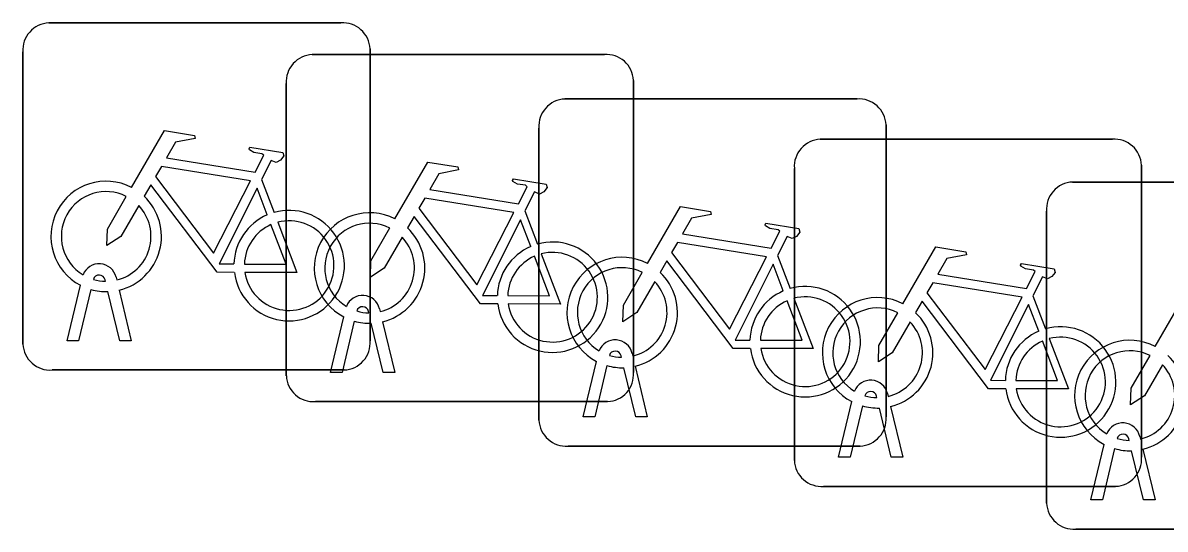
# Model space of a CAD drawing. Extents: x 164148 to 165261, y 382513 to 383432.
# Drawn here: x 164921.601 to 164924.889, y 382761.358 to 382762.816 of the extents above; entities that cross this region are included whole.
import ezdxf

# ---------------------------------------------------------------- set-up
doc = ezdxf.new("R2010")
doc.units = 0
doc.layers.add('IMGEO_Fietsenrek', color=7, linetype='Continuous')

msp = doc.modelspace()

# ---------------------------------------------------------------- linework, layer by layer
at = {"layer": 'IMGEO_Fietsenrek'}
for p, q in [((164921.6759, 382762.8155), (164922.5168, 382762.8155)), ((164922.5168, 382762.8155), (164921.6759, 382762.8155)), ((164921.6015, 382761.8909), (164921.6015, 382762.7318)), ((164921.6015, 382762.7318), (164921.6015, 382761.8909)), ((164922.4339, 382762.7245), (164923.2748, 382762.7245)), ((164923.2748, 382762.7245), (164922.4339, 382762.7245)), ((164922.6005, 382762.7411), (164922.6005, 382761.9002)), ((164922.6005, 382761.9002), (164922.6005, 382762.7411)), ((164922.3595, 382761.7999), (164922.3595, 382762.6408)), ((164922.3595, 382762.6408), (164922.3595, 382761.7999)), ((164923.3585, 382762.6501), (164923.3585, 382761.8092)), ((164923.3585, 382761.8092), (164923.3585, 382762.6501)), ((164923.1609, 382762.5965), (164924.0018, 382762.5965)), ((164924.0018, 382762.5965), (164923.1609, 382762.5965)), ((164923.0865, 382761.6719), (164923.0865, 382762.5128)), ((164923.0865, 382762.5128), (164923.0865, 382761.6719)), ((164924.0855, 382762.5221), (164924.0855, 382761.6812)), ((164924.0855, 382761.6812), (164924.0855, 382762.5221)), ((164923.8959, 382762.4805), (164924.7368, 382762.4805)), ((164924.7368, 382762.4805), (164923.8959, 382762.4805)), ((164923.8215, 382761.5559), (164923.8215, 382762.3968)), ((164923.8215, 382762.3968), (164923.8215, 382761.5559)), ((164924.8205, 382762.4061), (164924.8205, 382761.5652)), ((164924.8205, 382761.5652), (164924.8205, 382762.4061)), ((164922.2882, 382762.3652), (164922.3245, 382762.27)), ((164924.6219, 382762.3575), (164925.4628, 382762.3575)), ((164925.4628, 382762.3575), (164924.6219, 382762.3575)), ((164923.0462, 382762.2742), (164923.0825, 382762.179)), ((164924.5475, 382761.4329), (164924.5475, 382762.2738)), ((164924.5475, 382762.2738), (164924.5475, 382761.4329)), ((164923.7732, 382762.1462), (164923.8095, 382762.051)), ((164921.8389, 382762.0719), (164921.8379, 382762.0762)), ((164921.8696, 382762.0834), (164921.8714, 382762.0755)), ((164921.7285, 382761.9003), (164921.7668, 382762.0603)), ((164921.7972, 382762.0481), (164921.7619, 382761.9003)), ((164921.88, 382761.9003), (164921.8461, 382762.042)), ((164921.8784, 382762.0463), (164921.9134, 382761.9003)), ((164924.5082, 382762.0302), (164924.5445, 382761.935)), ((164922.4865, 382761.8093), (164922.5248, 382761.9693)), ((164922.5969, 382761.9809), (164922.5959, 382761.9852)), ((164922.6276, 382761.9924), (164922.6294, 382761.9845)), ((164922.5552, 382761.9571), (164922.5199, 382761.8093)), ((164922.638, 382761.8093), (164922.6041, 382761.951)), ((164922.6364, 382761.9553), (164922.6714, 382761.8093)), ((164921.7619, 382761.9003), (164921.7285, 382761.9003)), ((164921.9134, 382761.9003), (164921.88, 382761.9003)), ((164923.2135, 382761.6813), (164923.2518, 382761.8413)), ((164923.3239, 382761.8529), (164923.3229, 382761.8572)), ((164923.3546, 382761.8644), (164923.3564, 382761.8565)), ((164922.5261, 382761.8165), (164921.6852, 382761.8165)), ((164921.6852, 382761.8165), (164922.5261, 382761.8165)), ((164922.5199, 382761.8093), (164922.4865, 382761.8093)), ((164922.6714, 382761.8093), (164922.638, 382761.8093)), ((164923.2822, 382761.8291), (164923.2469, 382761.6813)), ((164923.365, 382761.6813), (164923.3311, 382761.823)), ((164923.3634, 382761.8273), (164923.3984, 382761.6813)), ((164924.0589, 382761.7369), (164924.0579, 382761.7412)), ((164924.0896, 382761.7484), (164924.0914, 382761.7405)), ((164923.2841, 382761.7255), (164922.4432, 382761.7255)), ((164922.4432, 382761.7255), (164923.2841, 382761.7255)), ((164923.9485, 382761.5653), (164923.9868, 382761.7253)), ((164924.0172, 382761.7131), (164923.9819, 382761.5653)), ((164924.1, 382761.5653), (164924.0661, 382761.707)), ((164924.0984, 382761.7113), (164924.1334, 382761.5653)), ((164923.2469, 382761.6813), (164923.2135, 382761.6813)), ((164923.3984, 382761.6813), (164923.365, 382761.6813)), ((164924.7849, 382761.6139), (164924.7839, 382761.6182)), ((164924.8156, 382761.6254), (164924.8174, 382761.6175)), ((164924.0111, 382761.5975), (164923.1702, 382761.5975)), ((164923.1702, 382761.5975), (164924.0111, 382761.5975)), ((164924.6745, 382761.4423), (164924.7128, 382761.6023)), ((164924.7432, 382761.5901), (164924.7079, 382761.4423)), ((164924.826, 382761.4423), (164924.7921, 382761.584)), ((164924.8244, 382761.5883), (164924.8594, 382761.4423)), ((164923.9819, 382761.5653), (164923.9485, 382761.5653)), ((164924.1334, 382761.5653), (164924.1, 382761.5653)), ((164924.7461, 382761.4815), (164923.9052, 382761.4815)), ((164923.9052, 382761.4815), (164924.7461, 382761.4815)), ((164924.7079, 382761.4423), (164924.6745, 382761.4423)), ((164924.8594, 382761.4423), (164924.826, 382761.4423)), ((164925.4721, 382761.3585), (164924.6312, 382761.3585)), ((164924.6312, 382761.3585), (164925.4721, 382761.3585))]:
    msp.add_line(p, q, dxfattribs=at)
for points in [[(164921.9141, 382762.3422), (164922.0088, 382762.5057), (164922.095, 382762.4919), (164922.0967, 382762.4832), (164922.0406, 382762.4723), (164922.0144, 382762.427), (164922.2696, 382762.3862)], [(164922.2696, 382762.3862), (164922.2946, 382762.435), (164922.2895, 382762.439), (164922.2663, 382762.4427), (164922.2536, 382762.4502), (164922.2526, 382762.4533), (164922.2548, 382762.4579), (164922.3496, 382762.4428), (164922.3519, 382762.4325), (164922.3425, 382762.4201), (164922.3301, 382762.4137), (164922.3156, 382762.4199), (164922.2882, 382762.3652)], [(164922.2567, 382762.361), (164921.9999, 382762.402), (164921.9832, 382762.3732), (164922.1502, 382762.1529), (164922.2567, 382762.361)], [(164922.6721, 382762.2512), (164922.7668, 382762.4147), (164922.853, 382762.4009), (164922.8547, 382762.3922), (164922.7986, 382762.3813), (164922.7724, 382762.336), (164923.0276, 382762.2952)], [(164923.0276, 382762.2952), (164923.0526, 382762.344), (164923.0475, 382762.348), (164923.0243, 382762.3517), (164923.0116, 382762.3592), (164923.0106, 382762.3623), (164923.0128, 382762.3669), (164923.1076, 382762.3518), (164923.1099, 382762.3415), (164923.1005, 382762.3291), (164923.0881, 382762.3227), (164923.0736, 382762.3289), (164923.0462, 382762.2742)], [(164922.2098, 382762.0975), (164922.1601, 382762.0976), (164921.9694, 382762.3493), (164921.9504, 382762.3165)], [(164922.3047, 382762.263), (164922.2754, 382762.3398), (164922.166, 382762.1217), (164922.2087, 382762.1216)], [(164921.9348, 382762.2897), (164921.8832, 382762.2005), (164921.8433, 382762.1745), (164921.8445, 382762.222), (164921.899, 382762.3162)], [(164923.0147, 382762.27), (164922.7579, 382762.311), (164922.7412, 382762.2822), (164922.9082, 382762.0619), (164923.0147, 382762.27)], [(164923.3991, 382762.1232), (164923.4938, 382762.2867), (164923.58, 382762.2729), (164923.5817, 382762.2642), (164923.5256, 382762.2533), (164923.4994, 382762.208), (164923.7546, 382762.1672)], [(164922.2387, 382762.1215), (164922.3586, 382762.1213), (164922.3154, 382762.2349)], [(164922.3352, 382762.2418), (164922.3902, 382762.0972), (164922.2401, 382762.0975)], [(164922.9678, 382762.0065), (164922.9181, 382762.0066), (164922.7274, 382762.2583), (164922.7084, 382762.2255)], [(164923.0627, 382762.172), (164923.0334, 382762.2488), (164922.924, 382762.0307), (164922.9667, 382762.0306)], [(164923.7546, 382762.1672), (164923.7796, 382762.216), (164923.7745, 382762.22), (164923.7513, 382762.2237), (164923.7386, 382762.2312), (164923.7376, 382762.2343), (164923.7398, 382762.2389), (164923.8346, 382762.2238), (164923.8369, 382762.2135), (164923.8275, 382762.2011), (164923.8151, 382762.1947), (164923.8006, 382762.2009), (164923.7732, 382762.1462)], [(164922.6928, 382762.1987), (164922.6412, 382762.1095), (164922.6013, 382762.0835), (164922.6025, 382762.131), (164922.657, 382762.2252)], [(164923.7417, 382762.142), (164923.4849, 382762.183), (164923.4682, 382762.1542), (164923.6352, 382761.9339), (164923.7417, 382762.142)], [(164924.1341, 382762.0072), (164924.2288, 382762.1707), (164924.315, 382762.1569), (164924.3167, 382762.1482), (164924.2606, 382762.1373), (164924.2344, 382762.092), (164924.4896, 382762.0512)], [(164922.9967, 382762.0305), (164923.1166, 382762.0303), (164923.0734, 382762.1439)], [(164923.0932, 382762.1508), (164923.1482, 382762.0062), (164922.9981, 382762.0065)], [(164923.6948, 382761.8785), (164923.6451, 382761.8786), (164923.4544, 382762.1303), (164923.4354, 382762.0975)], [(164923.4198, 382762.0707), (164923.3682, 382761.9815), (164923.3283, 382761.9555), (164923.3295, 382762.003), (164923.384, 382762.0972)], [(164923.7897, 382762.044), (164923.7604, 382762.1208), (164923.651, 382761.9027), (164923.6937, 382761.9026)], [(164924.4896, 382762.0512), (164924.5146, 382762.1), (164924.5095, 382762.104), (164924.4863, 382762.1077), (164924.4736, 382762.1152), (164924.4726, 382762.1183), (164924.4748, 382762.1229), (164924.5696, 382762.1078), (164924.5719, 382762.0975), (164924.5625, 382762.0851), (164924.5501, 382762.0787), (164924.5356, 382762.0849), (164924.5082, 382762.0302)], [(164924.4767, 382762.026), (164924.2199, 382762.067), (164924.2032, 382762.0382), (164924.3702, 382761.8179), (164924.4767, 382762.026)], [(164924.8601, 382761.8842), (164924.9548, 382762.0477), (164925.041, 382762.0339), (164925.0427, 382762.0252), (164924.9866, 382762.0143), (164924.9604, 382761.969), (164925.2156, 382761.9282)], [(164923.7237, 382761.9025), (164923.8436, 382761.9023), (164923.8004, 382762.0159)], [(164923.8202, 382762.0228), (164923.8752, 382761.8782), (164923.7251, 382761.8785)], [(164924.4298, 382761.7625), (164924.3801, 382761.7626), (164924.1894, 382762.0143), (164924.1704, 382761.9815)], [(164924.5247, 382761.928), (164924.4954, 382762.0048), (164924.386, 382761.7867), (164924.4287, 382761.7866)], [(164924.1548, 382761.9547), (164924.1032, 382761.8655), (164924.0633, 382761.8395), (164924.0645, 382761.887), (164924.119, 382761.9812)], [(164924.4587, 382761.7865), (164924.5786, 382761.7863), (164924.5354, 382761.8999)], [(164924.5552, 382761.9068), (164924.6102, 382761.7622), (164924.4601, 382761.7625)], [(164924.8808, 382761.8317), (164924.8292, 382761.7425), (164924.7893, 382761.7165), (164924.7905, 382761.764), (164924.845, 382761.8582)]]:
    msp.add_lwpolyline(points, dxfattribs=at)
for centre, radius, start, end in [((164921.6792, 382762.7376), 0.0779, 92.4484, 184.2845), ((164921.6792, 382762.7376), 0.0779, 92.4484, 184.2845), ((164922.5226, 382762.7378), 0.0779, 2.4484, 94.2845), ((164922.5226, 382762.7378), 0.0779, 2.4484, 94.2845), ((164922.4372, 382762.6466), 0.0779, 92.4484, 184.2845), ((164922.4372, 382762.6466), 0.0779, 92.4484, 184.2845), ((164923.2806, 382762.6468), 0.0779, 2.4484, 94.2845), ((164923.2806, 382762.6468), 0.0779, 2.4484, 94.2845), ((164923.1642, 382762.5186), 0.0779, 92.4484, 184.2845), ((164923.1642, 382762.5186), 0.0779, 92.4484, 184.2845), ((164924.0076, 382762.5188), 0.0779, 2.4484, 94.2845), ((164924.0076, 382762.5188), 0.0779, 2.4484, 94.2845), ((164923.8992, 382762.4026), 0.0779, 92.4484, 184.2845), ((164923.8992, 382762.4026), 0.0779, 92.4484, 184.2845), ((164924.7426, 382762.4028), 0.0779, 2.4484, 94.2845), ((164924.7426, 382762.4028), 0.0779, 2.4484, 94.2845), ((164921.8411, 382762.2009), 0.159, 62.6766, 242.1369), ((164921.8411, 382762.2009), 0.129, 63.3192, 238.903), ((164924.6252, 382762.2796), 0.0779, 92.4484, 184.2845), ((164924.6252, 382762.2796), 0.0779, 92.4484, 184.2845), ((164921.8411, 382762.2009), 0.159, 283.5766, 46.6042), ((164921.8411, 382762.2009), 0.129, 283.6043, 43.4302), ((164922.3677, 382762.1169), 0.159, 113.3408, 178.3217), ((164922.3677, 382762.1169), 0.159, 187.0065, 105.7708), ((164922.5991, 382762.1099), 0.159, 62.6766, 242.1369), ((164922.3677, 382762.1169), 0.129, 113.923, 177.9556), ((164922.3677, 382762.1169), 0.129, 188.6715, 104.5883), ((164922.5991, 382762.1099), 0.129, 63.3192, 238.903), ((164922.5991, 382762.1099), 0.129, 283.6043, 43.4302), ((164922.5991, 382762.1099), 0.159, 283.5766, 46.6042), ((164923.1257, 382762.0259), 0.159, 113.3408, 178.3217), ((164923.1257, 382762.0259), 0.159, 187.0065, 105.7708), ((164923.1257, 382762.0259), 0.129, 113.923, 177.9556), ((164923.1257, 382762.0259), 0.129, 188.6715, 104.5883), ((164923.3261, 382761.9819), 0.159, 62.6766, 242.1369), ((164921.8209, 382762.0723), 0.0499, 12.8025, 158.6934), ((164923.3261, 382761.9819), 0.129, 63.3192, 238.903), ((164923.3261, 382761.9819), 0.159, 283.5766, 46.6042), ((164921.8209, 382762.0723), 0.0174, 12.8025, 163.4502), ((164921.8411, 382762.2009), 0.129, 253.415, 269.0204), ((164923.3261, 382761.9819), 0.129, 283.6043, 43.4302), ((164921.8411, 382762.2009), 0.159, 253.9967, 271.7867), ((164922.5789, 382761.9813), 0.0499, 12.8025, 158.6934), ((164923.8527, 382761.8979), 0.159, 113.3408, 178.3217), ((164923.8527, 382761.8979), 0.159, 187.0065, 105.7708), ((164922.5789, 382761.9813), 0.0174, 12.8025, 163.4502), ((164923.8527, 382761.8979), 0.129, 113.923, 177.9556), ((164923.8527, 382761.8979), 0.129, 188.6715, 104.5883), ((164924.0611, 382761.8659), 0.159, 62.6766, 242.1369), ((164922.5991, 382762.1099), 0.129, 253.415, 269.0204), ((164924.0611, 382761.8659), 0.129, 63.3192, 238.903), ((164924.0611, 382761.8659), 0.159, 283.5766, 46.6042), ((164922.5991, 382762.1099), 0.159, 253.9967, 271.7867), ((164924.0611, 382761.8659), 0.129, 283.6043, 43.4302), ((164924.5877, 382761.7819), 0.159, 187.0065, 105.7708), ((164922.5228, 382761.8944), 0.0779, 272.4484, 4.2845), ((164922.5228, 382761.8944), 0.0779, 272.4484, 4.2845), ((164923.3059, 382761.8533), 0.0499, 12.8025, 158.6934), ((164924.5877, 382761.7819), 0.159, 113.3408, 178.3217), ((164924.5877, 382761.7819), 0.129, 113.923, 177.9556), ((164924.5877, 382761.7819), 0.129, 188.6715, 104.5883), ((164924.7871, 382761.7429), 0.159, 62.6766, 242.1369), ((164921.6794, 382761.8942), 0.0779, 182.4484, 274.2845), ((164921.6794, 382761.8942), 0.0779, 182.4484, 274.2845), ((164923.3059, 382761.8533), 0.0174, 12.8025, 163.4502), ((164924.7871, 382761.7429), 0.129, 63.3192, 238.903), ((164923.3261, 382761.9819), 0.129, 253.415, 269.0204), ((164924.7871, 382761.7429), 0.159, 283.5766, 46.6042), ((164923.3261, 382761.9819), 0.159, 253.9967, 271.7867), ((164923.2808, 382761.8034), 0.0779, 272.4484, 4.2845), ((164923.2808, 382761.8034), 0.0779, 272.4484, 4.2845), ((164924.7871, 382761.7429), 0.129, 283.6043, 43.4302), ((164922.4374, 382761.8032), 0.0779, 182.4484, 274.2845), ((164922.4374, 382761.8032), 0.0779, 182.4484, 274.2845), ((164924.0409, 382761.7373), 0.0499, 12.8025, 158.6934), ((164924.0409, 382761.7373), 0.0174, 12.8025, 163.4502), ((164924.0611, 382761.8659), 0.129, 253.415, 269.0204), ((164924.0611, 382761.8659), 0.159, 253.9967, 271.7867), ((164923.1644, 382761.6752), 0.0779, 182.4484, 274.2845), ((164923.1644, 382761.6752), 0.0779, 182.4484, 274.2845), ((164924.0078, 382761.6754), 0.0779, 272.4484, 4.2845), ((164924.0078, 382761.6754), 0.0779, 272.4484, 4.2845), ((164924.7669, 382761.6143), 0.0499, 12.8025, 158.6934), ((164924.7669, 382761.6143), 0.0174, 12.8025, 163.4502), ((164924.7871, 382761.7429), 0.129, 253.415, 269.0204), ((164924.7871, 382761.7429), 0.159, 253.9967, 271.7867), ((164923.8994, 382761.5592), 0.0779, 182.4484, 274.2845), ((164923.8994, 382761.5592), 0.0779, 182.4484, 274.2845), ((164924.7428, 382761.5594), 0.0779, 272.4484, 4.2845), ((164924.7428, 382761.5594), 0.0779, 272.4484, 4.2845), ((164924.6254, 382761.4362), 0.0779, 182.4484, 274.2845), ((164924.6254, 382761.4362), 0.0779, 182.4484, 274.2845)]:
    msp.add_arc(centre, radius, start, end, dxfattribs=at)

doc.saveas('drawing.dxf')
